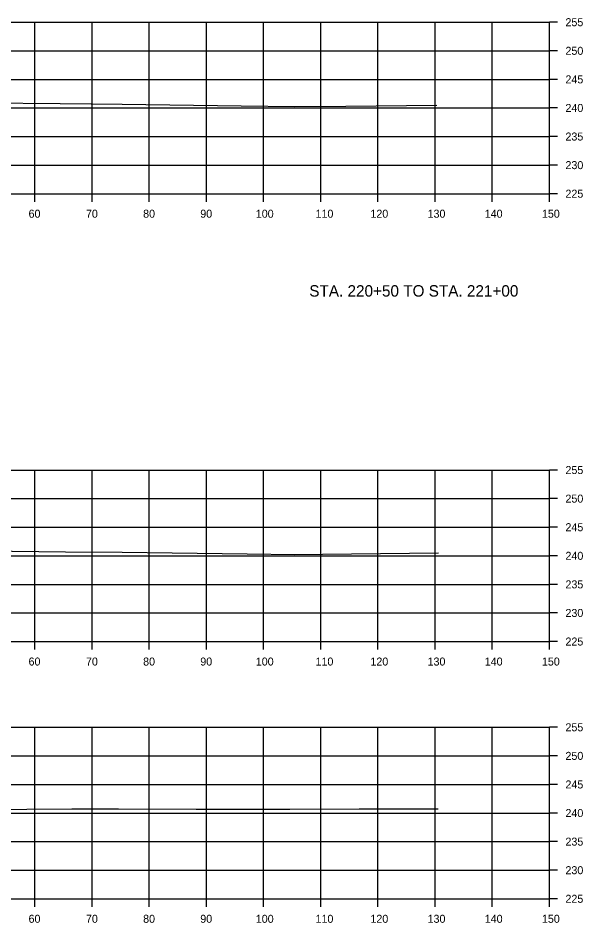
# Model space of a CAD drawing. Extents: x 1369627 to 1374022, y 380035 to 398173.
# Drawn here: x 1372943.3 to 1373042.1, y 384640.7 to 384799 of the extents above; entities that cross this region are included whole.
import ezdxf

# ---------------------------------------------------------------- set-up
doc = ezdxf.new("R2010")
doc.units = 0
for name, color, linetype in [('R_Axis', 7, 'Continuous'), ('R_Axis Annot', 7, 'Continuous'), ('R_Draft', 7, 'Continuous'), ('R_Exist Surface', 7, 'Continuous'), ('R_Grid', 7, 'Continuous')]:
    doc.layers.add(name, color=color, linetype=linetype)

msp = doc.modelspace()

# ---------------------------------------------------------------- linework, layer by layer
at = {"layer": 'R_Axis'}
for p, q in [((1373036.21, 384768.28), (1373036.21, 384798.28)), ((1373037.61, 384798.28), (1373036.21, 384798.28)), ((1373037.61, 384793.28), (1373036.21, 384793.28)), ((1373037.61, 384788.28), (1373036.21, 384788.28)), ((1373037.61, 384783.28), (1373036.21, 384783.28)), ((1373037.61, 384778.28), (1373036.21, 384778.28)), ((1373037.61, 384773.28), (1373036.21, 384773.28)), ((1372736.21, 384768.28), (1373036.21, 384768.28)), ((1372946.21, 384766.88), (1372946.21, 384768.28)), ((1372956.21, 384766.88), (1372956.21, 384768.28)), ((1372966.21, 384766.88), (1372966.21, 384768.28)), ((1372976.21, 384766.88), (1372976.21, 384768.28)), ((1372986.21, 384766.88), (1372986.21, 384768.28)), ((1372996.21, 384766.88), (1372996.21, 384768.28)), ((1373006.21, 384766.88), (1373006.21, 384768.28)), ((1373016.21, 384766.88), (1373016.21, 384768.28)), ((1373026.21, 384766.88), (1373026.21, 384768.28)), ((1373036.21, 384766.88), (1373036.21, 384768.28)), ((1373037.61, 384768.28), (1373036.21, 384768.28)), ((1373036.21, 384689.94), (1373036.21, 384719.94)), ((1373037.61, 384719.94), (1373036.21, 384719.94)), ((1373037.61, 384714.94), (1373036.21, 384714.94)), ((1373037.61, 384709.94), (1373036.21, 384709.94)), ((1373037.61, 384704.94), (1373036.21, 384704.94)), ((1373037.61, 384699.94), (1373036.21, 384699.94)), ((1373037.61, 384694.94), (1373036.21, 384694.94)), ((1372736.21, 384689.94), (1373036.21, 384689.94)), ((1372946.21, 384688.54), (1372946.21, 384689.94)), ((1372956.21, 384688.54), (1372956.21, 384689.94)), ((1372966.21, 384688.54), (1372966.21, 384689.94)), ((1372976.21, 384688.54), (1372976.21, 384689.94)), ((1372986.21, 384688.54), (1372986.21, 384689.94)), ((1372996.21, 384688.54), (1372996.21, 384689.94)), ((1373006.21, 384688.54), (1373006.21, 384689.94)), ((1373016.21, 384688.54), (1373016.21, 384689.94)), ((1373026.21, 384688.54), (1373026.21, 384689.94)), ((1373036.21, 384688.54), (1373036.21, 384689.94)), ((1373037.61, 384689.94), (1373036.21, 384689.94)), ((1373036.21, 384644.94), (1373036.21, 384674.94)), ((1373037.61, 384674.94), (1373036.21, 384674.94)), ((1373037.61, 384669.94), (1373036.21, 384669.94)), ((1373037.61, 384664.94), (1373036.21, 384664.94)), ((1373037.61, 384659.94), (1373036.21, 384659.94)), ((1373037.61, 384654.94), (1373036.21, 384654.94)), ((1373037.61, 384649.94), (1373036.21, 384649.94)), ((1372736.21, 384644.94), (1373036.21, 384644.94)), ((1372946.21, 384643.54), (1372946.21, 384644.94)), ((1372956.21, 384643.54), (1372956.21, 384644.94)), ((1372966.21, 384643.54), (1372966.21, 384644.94)), ((1372976.21, 384643.54), (1372976.21, 384644.94)), ((1372986.21, 384643.54), (1372986.21, 384644.94)), ((1372996.21, 384643.54), (1372996.21, 384644.94)), ((1373006.21, 384643.54), (1373006.21, 384644.94)), ((1373016.21, 384643.54), (1373016.21, 384644.94)), ((1373026.21, 384643.54), (1373026.21, 384644.94)), ((1373036.21, 384643.54), (1373036.21, 384644.94)), ((1373037.61, 384644.94), (1373036.21, 384644.94))]:
    msp.add_line(p, q, dxfattribs=at)
at = {"layer": 'R_Exist Surface'}
for points in [[(1372937.56, 384784.18), (1372950.59, 384784.08), (1372961.45, 384783.94), (1372982.26, 384783.66), (1372991.66, 384783.51), (1373000.62, 384783.6), (1373016.51, 384783.75)], [(1372937.5, 384705.83), (1372951.55, 384705.66), (1372961.48, 384705.59), (1372983.32, 384705.3), (1372991.65, 384705.19), (1372996.52, 384705.24), (1373016.79, 384705.45)], [(1372936.87, 384660.57), (1372952.67, 384660.67), (1372960.83, 384660.66), (1372974.42, 384660.64), (1372990.81, 384660.59), (1373002.92, 384660.69), (1373016.77, 384660.69)]]:
    msp.add_lwpolyline(points, dxfattribs=at)
at = {"layer": 'R_Grid'}
for p, q in [((1372736.21, 384798.28), (1373036.21, 384798.28)), ((1372946.21, 384768.28), (1372946.21, 384798.28)), ((1372956.21, 384768.28), (1372956.21, 384798.28)), ((1372966.21, 384768.28), (1372966.21, 384798.28)), ((1372976.21, 384768.28), (1372976.21, 384798.28)), ((1372986.21, 384768.28), (1372986.21, 384798.28)), ((1372996.21, 384768.28), (1372996.21, 384798.28)), ((1373006.21, 384768.28), (1373006.21, 384798.28)), ((1373016.21, 384768.28), (1373016.21, 384798.28)), ((1373026.21, 384768.28), (1373026.21, 384798.28)), ((1373036.21, 384768.28), (1373036.21, 384798.28)), ((1372736.21, 384793.28), (1373036.21, 384793.28)), ((1372736.21, 384788.28), (1373036.21, 384788.28)), ((1372736.21, 384783.28), (1373036.21, 384783.28)), ((1372736.21, 384778.28), (1373036.21, 384778.28)), ((1372736.21, 384773.28), (1373036.21, 384773.28)), ((1372736.21, 384768.28), (1373036.21, 384768.28)), ((1372736.21, 384719.94), (1373036.21, 384719.94)), ((1372946.21, 384689.94), (1372946.21, 384719.94)), ((1372956.21, 384689.94), (1372956.21, 384719.94)), ((1372966.21, 384689.94), (1372966.21, 384719.94)), ((1372976.21, 384689.94), (1372976.21, 384719.94)), ((1372986.21, 384689.94), (1372986.21, 384719.94)), ((1372996.21, 384689.94), (1372996.21, 384719.94)), ((1373006.21, 384689.94), (1373006.21, 384719.94)), ((1373016.21, 384689.94), (1373016.21, 384719.94)), ((1373026.21, 384689.94), (1373026.21, 384719.94)), ((1373036.21, 384689.94), (1373036.21, 384719.94)), ((1372736.21, 384714.94), (1373036.21, 384714.94)), ((1372736.21, 384709.94), (1373036.21, 384709.94)), ((1372736.21, 384704.94), (1373036.21, 384704.94)), ((1372736.21, 384699.94), (1373036.21, 384699.94)), ((1372736.21, 384694.94), (1373036.21, 384694.94)), ((1372736.21, 384689.94), (1373036.21, 384689.94)), ((1372736.21, 384674.94), (1373036.21, 384674.94)), ((1372946.21, 384644.94), (1372946.21, 384674.94)), ((1372956.21, 384644.94), (1372956.21, 384674.94)), ((1372966.21, 384644.94), (1372966.21, 384674.94)), ((1372976.21, 384644.94), (1372976.21, 384674.94)), ((1372986.21, 384644.94), (1372986.21, 384674.94)), ((1372996.21, 384644.94), (1372996.21, 384674.94)), ((1373006.21, 384644.94), (1373006.21, 384674.94)), ((1373016.21, 384644.94), (1373016.21, 384674.94)), ((1373026.21, 384644.94), (1373026.21, 384674.94)), ((1373036.21, 384644.94), (1373036.21, 384674.94)), ((1372736.21, 384669.94), (1373036.21, 384669.94)), ((1372736.21, 384664.94), (1373036.21, 384664.94)), ((1372736.21, 384659.94), (1373036.21, 384659.94)), ((1372736.21, 384654.94), (1373036.21, 384654.94)), ((1372736.21, 384649.94), (1373036.21, 384649.94)), ((1372736.21, 384644.94), (1373036.21, 384644.94))]:
    msp.add_line(p, q, dxfattribs=at)

# ---------------------------------------------------------------- texts
at = {"layer": 'R_Axis Annot'}
for s, p in [('255', (1373039.01, 384797.58)), ('250', (1373039.01, 384792.58)), ('245', (1373039.01, 384787.58)), ('240', (1373039.01, 384782.58)), ('235', (1373039.01, 384777.58)), ('230', (1373039.01, 384772.58)), ('225', (1373039.01, 384767.58)), ('60', (1372945.09, 384764.08)), ('70', (1372955.13, 384764.08)), ('80', (1372965.13, 384764.08)), ('90', (1372975.13, 384764.08)), ('100', (1372984.84, 384764.08)), ('110', (1372995.29, 384764.08)), ('120', (1373004.89, 384764.08)), ('130', (1373014.89, 384764.08)), ('140', (1373024.89, 384764.08)), ('150', (1373034.89, 384764.08)), ('255', (1373039.01, 384719.24)), ('250', (1373039.01, 384714.24)), ('245', (1373039.01, 384709.24)), ('240', (1373039.01, 384704.24)), ('235', (1373039.01, 384699.24)), ('230', (1373039.01, 384694.24)), ('225', (1373039.01, 384689.24)), ('60', (1372945.09, 384685.74)), ('70', (1372955.13, 384685.74)), ('80', (1372965.13, 384685.74)), ('90', (1372975.13, 384685.74)), ('100', (1372984.84, 384685.74)), ('110', (1372995.29, 384685.74)), ('120', (1373004.89, 384685.74)), ('130', (1373014.89, 384685.74)), ('140', (1373024.89, 384685.74)), ('150', (1373034.89, 384685.74)), ('255', (1373039.01, 384674.24)), ('250', (1373039.01, 384669.24)), ('245', (1373039.01, 384664.24)), ('240', (1373039.01, 384659.24)), ('235', (1373039.01, 384654.24)), ('230', (1373039.01, 384649.24)), ('225', (1373039.01, 384644.24)), ('60', (1372945.09, 384640.74)), ('70', (1372955.13, 384640.74)), ('80', (1372965.13, 384640.74)), ('90', (1372975.13, 384640.74)), ('100', (1372984.84, 384640.74)), ('110', (1372995.29, 384640.74)), ('120', (1373004.89, 384640.74)), ('130', (1373014.89, 384640.74)), ('140', (1373024.89, 384640.74)), ('150', (1373034.89, 384640.74))]:
    msp.add_text(s, height=1.4, dxfattribs=at).set_placement(p)
at = {"layer": 'R_Draft'}
msp.add_text('STA. 220+50 TO STA. 221+00', height=2, dxfattribs=at).set_placement((1372994.2, 384750.28))

doc.saveas('drawing.dxf')
